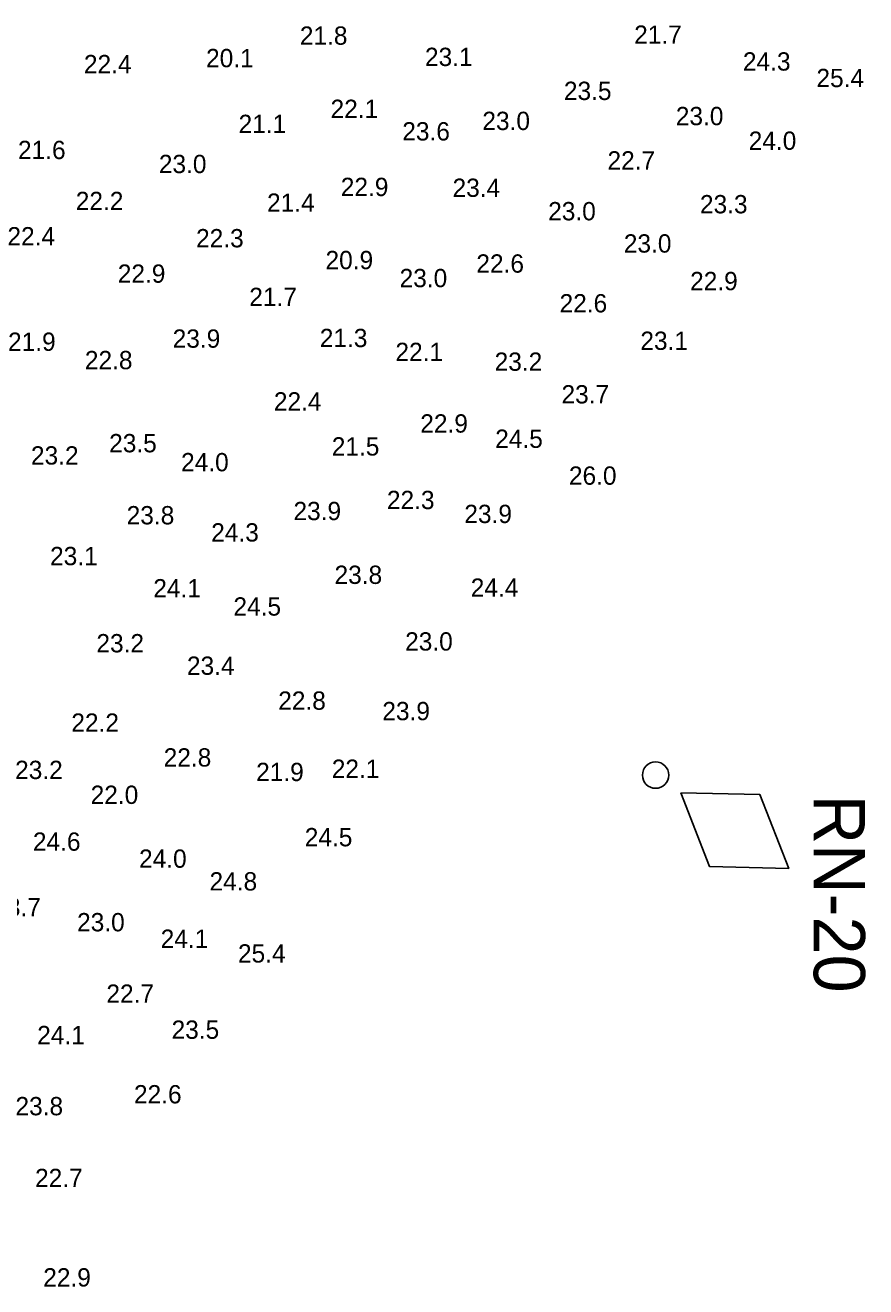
# Model space of a CAD drawing. Extents: x 3040093 to 3056816, y 408076 to 509144.
# Drawn here: x 3044949.5 to 3045179.2, y 432992.4 to 433337.1 of the extents above; entities that cross this region are included whole.
import ezdxf

# ---------------------------------------------------------------- set-up
doc = ezdxf.new("R2010")
doc.units = 0
doc.layers.add('V-CHAN-NAID', color=7, linetype='Continuous')
doc.layers.add('V-TOPO-SOUN-0610', color=7, linetype='Continuous')

msp = doc.modelspace()

# ---------------------------------------------------------------- linework, layer by layer
at = {"layer": 'V-CHAN-NAID'}
msp.add_lwpolyline([(3045128.64, 433127.39), (3045136.5, 433107.24), (3045158.13, 433106.74), (3045150.27, 433126.9)], close=True, dxfattribs=at)
msp.add_lwpolyline([(3045128.64, 433127.39), (3045136.5, 433107.24), (3045158.13, 433106.74), (3045150.27, 433126.9)], close=True, dxfattribs=at)
msp.add_circle((3045121.76, 433132.21), 3.6, dxfattribs=at)
msp.add_circle((3045121.76, 433132.21), 3.6, dxfattribs=at)

# ---------------------------------------------------------------- texts
msp.add_text('RN-20', height=14, rotation=270, dxfattribs=at).set_placement((3045164.98, 433126.88))
msp.add_text('RN-20', height=14, rotation=270, dxfattribs=at).set_placement((3045164.98, 433126.88))
at = {"layer": 'V-TOPO-SOUN-0610'}
for s, p in [('21.8 ', (3045024.56, 433331.76)), ('21.7 ', (3045115.9, 433332.02)), ('20.1 ', (3044998.94, 433325.62)), ('23.1 ', (3045058.75, 433325.95)), ('24.3 ', (3045145.62, 433324.7)), ('22.4 ', (3044965.57, 433323.98)), ('25.4 ', (3045165.7, 433320.18)), ('23.5 ', (3045096.71, 433316.67)), ('22.1 ', (3045032.96, 433311.75)), ('21.1 ', (3045007.83, 433307.64)), ('23.0 ', (3045074.43, 433308.46)), ('23.0 ', (3045127.28, 433309.78)), ('23.6 ', (3045052.55, 433305.61)), ('21.6 ', (3044947.56, 433300.52)), ('24.0 ', (3045147.2, 433303.05)), ('22.7 ', (3045108.62, 433297.67)), ('23.0 ', (3044986.04, 433296.69)), ('22.9 ', (3045035.75, 433290.42)), ('23.4 ', (3045066.29, 433290.19)), ('22.2 ', (3044963.34, 433286.58)), ('21.4 ', (3045015.6, 433286.12)), ('23.0 ', (3045092.41, 433283.79)), ('23.3 ', (3045133.88, 433285.7)), ('22.4 ', (3044944.67, 433276.94)), ('22.3 ', (3044996.21, 433276.41)), ('23.0 ', (3045113.08, 433274.97)), ('20.9 ', (3045031.58, 433270.44)), ('22.6 ', (3045072.79, 433269.49)), ('22.9 ', (3044974.82, 433266.73)), ('23.0 ', (3045051.82, 433265.52)), ('22.9 ', (3045131.19, 433264.7)), ('21.7 ', (3045010.75, 433260.37)), ('22.6 ', (3045095.52, 433258.63)), ('23.9 ', (3044989.82, 433248.98)), ('21.3 ', (3045030.01, 433249.15)), ('21.9 ', (3044944.84, 433248.13)), ('22.1 ', (3045050.68, 433245.34)), ('23.1 ', (3045117.6, 433248.39)), ('22.8 ', (3044965.83, 433243.11)), ('23.2 ', (3045077.78, 433242.68)), ('22.4 ', (3045017.47, 433231.82)), ('23.7 ', (3045096.05, 433233.76)), ('22.9 ', (3045057.47, 433225.79)), ('24.5 ', (3045077.94, 433221.62)), ('23.5 ', (3044972.46, 433220.41)), ('21.5 ', (3045033.29, 433219.52)), ('23.2 ', (3044951.1, 433217.06)), ('24.0 ', (3044992.11, 433215.22)), ('26.0 ', (3045098.08, 433211.55)), ('22.3 ', (3045048.35, 433204.89)), ('23.8 ', (3044977.25, 433200.72)), ('23.9 ', (3045022.82, 433201.87)), ('23.9 ', (3045069.51, 433201.08)), ('24.3 ', (3045000.35, 433196.03)), ('23.1 ', (3044956.32, 433189.57)), ('23.8 ', (3045034.04, 433184.45)), ('24.1 ', (3044984.53, 433180.77)), ('24.4 ', (3045071.25, 433180.94)), ('24.5 ', (3045006.42, 433175.79)), ('23.0 ', (3045053.33, 433166.24)), ('23.2 ', (3044968.98, 433165.75)), ('23.4 ', (3044993.72, 433159.61)), ('22.8 ', (3045018.65, 433150.07)), ('23.9 ', (3045047.1, 433147.21)), ('22.2 ', (3044962.13, 433144.06)), ('22.8 ', (3044987.36, 433134.55)), ('22.1 ', (3045033.29, 433131.46)), ('23.2 ', (3044946.77, 433131.14)), ('21.9 ', (3045012.62, 433130.58)), ('22.0 ', (3044967.41, 433124.34)), ('24.6 ', (3044951.63, 433111.55)), ('24.5 ', (3045025.91, 433112.76)), ('24.0 ', (3044980.63, 433106.89)), ('24.8 ', (3044999.89, 433100.69)), ('23.7 ', (3044940.8, 433093.64)), ('23.0 ', (3044963.7, 433089.53)), ('24.1 ', (3044986.54, 433085.01)), ('25.4 ', (3045007.66, 433081)), ('22.7 ', (3044971.71, 433070.01)), ('23.5 ', (3044989.52, 433060.17)), ('24.1 ', (3044952.81, 433058.69)), ('22.6 ', (3044979.25, 433042.52)), ('23.8 ', (3044946.87, 433039.27)), ('22.7 ', (3044952.22, 433019.65)), ('22.9 ', (3044954.45, 432992.49))]:
    msp.add_text(s, height=5, dxfattribs=at).set_placement(p)

doc.saveas('drawing.dxf')
